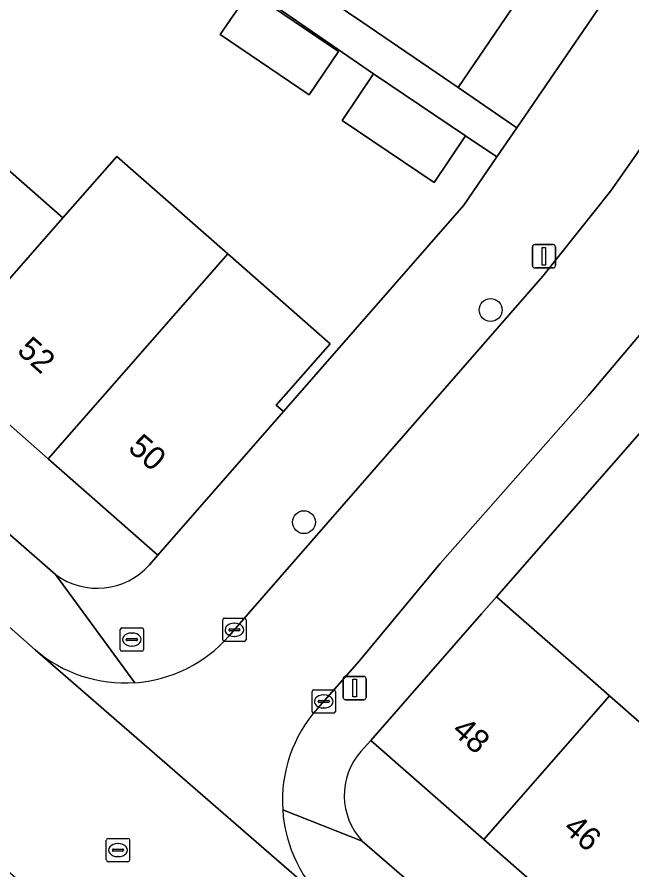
# Model space of a CAD drawing. Extents: x 160023 to 161302, y 384750 to 385707.
# Drawn here: x 160175.13 to 160201.5, y 385239.03 to 385275.59 of the extents above; entities that cross this region are included whole.
import ezdxf

# ---------------------------------------------------------------- set-up
doc = ezdxf.new("R2010")
doc.units = 0
for name, color, linetype in [('IMGEO_Boom', 7, 'Continuous'), ('IMGEO_Brandkraan', 7, 'Continuous'), ('IMGEO_Erf', 7, 'Continuous'), ('IMGEO_Kolk', 7, 'Continuous'), ('IMGEO_Lichtmast', 7, 'Continuous'), ('IMGEO_Muur', 7, 'Continuous'), ('IMGEO_Pand', 7, 'Continuous'), ('IMGEO_Pand_nummerreeks', 7, 'Continuous'), ('IMGEO_Rijbaan_lokaal_gesloten', 7, 'Continuous'), ('IMGEO_Rijbaan_lokaal_open', 7, 'Continuous'), ('IMGEO_Rioolput', 7, 'Continuous'), ('IMGEO_Voetpad_open', 7, 'Continuous')]:
    doc.layers.add(name, color=color, linetype=linetype)

msp = doc.modelspace()

# ---------------------------------------------------------------- linework, layer by layer
at = {"layer": 'IMGEO_Boom'}
for centre in [(160195.443, 385263.03), (160187.438, 385253.935)]:
    msp.add_circle(centre, 0.489, dxfattribs=at)
at = {"layer": 'IMGEO_Brandkraan'}
for p, q in [((160179.558, 385248.475), (160179.558, 385249.327)), ((160179.633, 385249.401), (160180.485, 385249.401)), ((160180.559, 385249.327), (160180.559, 385248.475)), ((160179.86, 385248.944), (160180.258, 385248.944)), ((160180.046, 385249.181), (160180.071, 385249.181)), ((160179.817, 385248.895), (160179.817, 385248.907)), ((160180.255, 385248.858), (160179.857, 385248.858)), ((160180.069, 385248.621), (160180.044, 385248.621)), ((160180.301, 385248.907), (160180.301, 385248.895)), ((160180.485, 385248.401), (160179.633, 385248.401))]:
    msp.add_line(p, q, dxfattribs=at)
for points in [[(160179.558, 385248.475), (160179.558, 385249.327)], [(160179.633, 385249.401), (160180.485, 385249.401)], [(160180.559, 385249.327), (160180.559, 385248.475)], [(160180.485, 385248.401), (160179.633, 385248.401)]]:
    msp.add_lwpolyline(points, dxfattribs=at)
for centre, radius, start, end in [((160179.635, 385249.325), 0.0765, 91.552, 178.448), ((160179.635, 385249.325), 0.0765, 91.552, 178.448), ((160180.483, 385249.325), 0.0765, 1.552, 88.448), ((160180.483, 385249.325), 0.0765, 1.552, 88.448), ((160179.857, 385248.904), 0.0403, 85.8775, 175.7526), ((160180.262, 385248.906), 0.0386, 1.7309, 96.639), ((160179.854, 385248.894), 0.0366, 178.938, 274.7102), ((160180.258, 385248.901), 0.043, 264.8664, 352.4533), ((160179.635, 385248.477), 0.0765, 181.552, 268.448), ((160179.635, 385248.477), 0.0765, 181.552, 268.448), ((160180.483, 385248.477), 0.0765, 271.552, 358.448), ((160180.483, 385248.477), 0.0765, 271.552, 358.448)]:
    msp.add_arc(centre, radius, start, end, dxfattribs=at)
for centre, major_axis, ratio, start_param, end_param in [((160180.045, 385248.901), (-0.387, 0.002), 0.722429, 4.712389, 7.853982), ((160180.07, 385248.901), (-0.39, 0.002), 0.717154, 1.570796, 4.712389)]:
    msp.add_ellipse(centre, major_axis=major_axis, ratio=ratio, start_param=start_param, end_param=end_param, dxfattribs=at)
at = {"layer": 'IMGEO_Erf'}
for points in [[(160221.619, 385307.412), (160218.975, 385309.223), (160215.422, 385303.999), (160211.901, 385298.822), (160208.353, 385293.604), (160204.806, 385288.388), (160201.287, 385283.214), (160197.683, 385277.915), (160194.049, 385272.571), (160196.571, 385270.843)], [(160188.923, 385274.114), (160187.664, 385272.254), (160183.852, 385274.836), (160185.112, 385276.695)]]:
    msp.add_lwpolyline(points, close=True, dxfattribs=at)
for points in [[(160169.496, 385277.611), (160167.531, 385275.372), (160172.239, 385271.243), (160177.101, 385266.977), (160179.411, 385269.609), (160184.17, 385265.434), (160188.556, 385261.586), (160186.247, 385258.954), (160186.568, 385258.673), (160194.296, 385267.521), (160195.714, 385269.592), (160194.363, 385270.502), (160193.017, 385268.502), (160189.071, 385271.16), (160190.417, 385273.159), (160173.571, 385284.757)], [(160180.818, 385252.107), (160181.176, 385252.527), (160176.468, 385256.657), (160171.709, 385260.832), (160166.847, 385265.097), (160162.139, 385269.227), (160157.419, 385273.368), (160162.676, 385279.36)], [(160159.104, 385267.131), (160176.783, 385251.691)], [(160204.526, 385260.826), (160195.692, 385250.733), (160196.529, 385250), (160199.454, 385247.44), (160200.537, 385246.492), (160205.273, 385242.348)], [(160199.882, 385236.187), (160195.147, 385240.332), (160190.301, 385244.573), (160189.875, 385244.109)], [(160189.941, 385240.261), (160210.397, 385222.565), (160223.089, 385212.512)]]:
    msp.add_lwpolyline(points, dxfattribs=at)
for centre, radius, start, end in [((160178.572, 385254.118), 3.015, 233.6111, 318.1614), ((160192.039, 385242.222), 2.872, 138.9073, 223.0579)]:
    msp.add_arc(centre, radius, start, end, dxfattribs=at)
at = {"layer": 'IMGEO_Kolk'}
for p, q in [((160183.954, 385248.894), (160183.954, 385249.746)), ((160184.029, 385249.82), (160184.881, 385249.82)), ((160184.955, 385249.746), (160184.955, 385248.894)), ((160184.213, 385249.314), (160184.213, 385249.326)), ((160184.256, 385249.363), (160184.654, 385249.363)), ((160184.442, 385249.6), (160184.467, 385249.6)), ((160184.697, 385249.326), (160184.697, 385249.314)), ((160184.651, 385249.277), (160184.253, 385249.277)), ((160184.465, 385249.04), (160184.44, 385249.04)), ((160184.881, 385248.82), (160184.029, 385248.82)), ((160187.86, 385246.75), (160188.712, 385246.75)), ((160187.785, 385245.824), (160187.785, 385246.676)), ((160188.273, 385246.53), (160188.298, 385246.53)), ((160188.786, 385246.676), (160188.786, 385245.824)), ((160188.044, 385246.244), (160188.044, 385246.256)), ((160188.482, 385246.207), (160188.084, 385246.207)), ((160188.087, 385246.293), (160188.485, 385246.293)), ((160188.528, 385246.256), (160188.528, 385246.244)), ((160188.712, 385245.75), (160187.86, 385245.75)), ((160188.296, 385245.97), (160188.271, 385245.97))]:
    msp.add_line(p, q, dxfattribs=at)
for points in [[(160183.954, 385248.894), (160183.954, 385249.746)], [(160184.029, 385249.82), (160184.881, 385249.82)], [(160184.955, 385249.746), (160184.955, 385248.894)], [(160184.881, 385248.82), (160184.029, 385248.82)], [(160187.86, 385246.75), (160188.712, 385246.75)], [(160187.785, 385245.824), (160187.785, 385246.676)], [(160188.786, 385246.676), (160188.786, 385245.824)], [(160188.712, 385245.75), (160187.86, 385245.75)]]:
    msp.add_lwpolyline(points, dxfattribs=at)
for centre, radius, start, end in [((160184.031, 385249.744), 0.0765, 91.552, 178.448), ((160184.031, 385249.744), 0.0765, 91.552, 178.448), ((160184.879, 385249.744), 0.0765, 1.552, 88.448), ((160184.879, 385249.744), 0.0765, 1.552, 88.448), ((160184.253, 385249.323), 0.0403, 85.8775, 175.7526), ((160184.25, 385249.313), 0.0366, 178.938, 274.7102), ((160184.654, 385249.32), 0.043, 264.8664, 352.4533), ((160184.658, 385249.325), 0.0386, 1.7309, 96.639), ((160184.031, 385248.896), 0.0765, 181.552, 268.448), ((160184.031, 385248.896), 0.0765, 181.552, 268.448), ((160184.879, 385248.896), 0.0765, 271.552, 358.448), ((160184.879, 385248.896), 0.0765, 271.552, 358.448), ((160187.862, 385246.674), 0.0765, 91.552, 178.448), ((160187.862, 385246.674), 0.0765, 91.552, 178.448), ((160188.71, 385246.674), 0.0765, 1.552, 88.448), ((160188.71, 385246.674), 0.0765, 1.552, 88.448), ((160188.084, 385246.253), 0.0403, 85.8775, 175.7526), ((160188.081, 385246.243), 0.0366, 178.938, 274.7102), ((160188.485, 385246.25), 0.043, 264.8664, 352.4533), ((160188.489, 385246.255), 0.0386, 1.7309, 96.639), ((160187.862, 385245.826), 0.0765, 181.552, 268.448), ((160187.862, 385245.826), 0.0765, 181.552, 268.448), ((160188.71, 385245.826), 0.0765, 271.552, 358.448), ((160188.71, 385245.826), 0.0765, 271.552, 358.448)]:
    msp.add_arc(centre, radius, start, end, dxfattribs=at)
for centre, major_axis, ratio, start_param, end_param in [((160184.441, 385249.32), (-0.387, 0.002), 0.722429, 4.712389, 7.853982), ((160184.466, 385249.32), (-0.39, 0.002), 0.717154, 1.570796, 4.712389), ((160188.272, 385246.25), (-0.387, 0.002), 0.722429, 4.712389, 7.853982), ((160188.297, 385246.25), (-0.39, 0.002), 0.717154, 1.570796, 4.712389)]:
    msp.add_ellipse(centre, major_axis=major_axis, ratio=ratio, start_param=start_param, end_param=end_param, dxfattribs=at)
at = {"layer": 'IMGEO_Lichtmast'}
for p, q in [((160197.334, 385265.833), (160198.124, 385265.833)), ((160198.124, 385265.833), (160197.334, 385265.833)), ((160197.234, 385264.933), (160197.234, 385265.733)), ((160197.234, 385265.733), (160197.234, 385264.933)), ((160198.224, 385265.733), (160198.224, 385264.933)), ((160198.224, 385264.933), (160198.224, 385265.733)), ((160198.124, 385264.833), (160197.334, 385264.833)), ((160197.334, 385264.833), (160198.124, 385264.833)), ((160189.115, 385246.425), (160189.115, 385247.225)), ((160189.115, 385247.225), (160189.115, 385246.425)), ((160189.215, 385247.325), (160190.005, 385247.325)), ((160190.005, 385247.325), (160189.215, 385247.325)), ((160190.105, 385247.225), (160190.105, 385246.425)), ((160190.105, 385246.425), (160190.105, 385247.225)), ((160190.005, 385246.325), (160189.215, 385246.325)), ((160189.215, 385246.325), (160190.005, 385246.325))]:
    msp.add_line(p, q, dxfattribs=at)
for points in [[(160197.654, 385265.708), (160197.804, 385265.708), (160197.804, 385264.958), (160197.654, 385264.958), (160197.654, 385265.708)], [(160189.535, 385247.2), (160189.685, 385247.2), (160189.685, 385246.45), (160189.535, 385246.45), (160189.535, 385247.2)]]:
    msp.add_lwpolyline(points, dxfattribs=at)
for centre, start, end in [((160197.334, 385265.733), 90, 180), ((160197.334, 385265.733), 90, 180), ((160198.124, 385265.733), 0, 90), ((160198.124, 385265.733), 360, 90), ((160197.334, 385264.933), 180, 270), ((160197.334, 385264.933), 180, 270), ((160198.124, 385264.933), 270, 0), ((160198.124, 385264.933), 270, 0), ((160189.215, 385247.225), 90, 180), ((160189.215, 385247.225), 90, 180), ((160190.005, 385247.225), 0, 90), ((160190.005, 385247.225), 360, 90), ((160189.215, 385246.425), 180, 270), ((160189.215, 385246.425), 180, 270), ((160190.005, 385246.425), 270, 0), ((160190.005, 385246.425), 270, 0)]:
    msp.add_arc(centre, 0.1, start, end, dxfattribs=at)
at = {"layer": 'IMGEO_Muur'}
for points in [[(160195.714, 385269.592), (160194.296, 385267.521), (160186.568, 385258.673)], [(160204.526, 385260.826), (160195.692, 385250.733)]]:
    msp.add_lwpolyline(points, dxfattribs=at)
at = {"layer": 'IMGEO_Pand'}
for points in [[(160197.683, 385277.915), (160191.051, 385282.425), (160188.342, 385284.267), (160184.707, 385278.922), (160187.417, 385277.081), (160189.916, 385275.383), (160194.049, 385272.571)], [(160188.923, 385274.114), (160185.112, 385276.695), (160183.852, 385274.836), (160187.664, 385272.254)], [(160194.363, 385270.502), (160190.417, 385273.159), (160189.071, 385271.16), (160193.017, 385268.502)], [(160166.847, 385265.097), (160171.709, 385260.832), (160177.101, 385266.977), (160172.239, 385271.243)], [(160184.17, 385265.434), (160179.411, 385269.609), (160177.101, 385266.977), (160171.709, 385260.832), (160176.468, 385256.657)], [(160186.568, 385258.673), (160186.247, 385258.954), (160188.556, 385261.586), (160184.17, 385265.434), (160176.468, 385256.657), (160181.176, 385252.527)], [(160195.051, 385250), (160190.301, 385244.573), (160195.147, 385240.332), (160200.537, 385246.492), (160199.454, 385247.44), (160196.529, 385250), (160195.692, 385250.733)], [(160195.147, 385240.332), (160199.882, 385236.187), (160205.273, 385242.348), (160200.537, 385246.492)]]:
    msp.add_lwpolyline(points, close=True, dxfattribs=at)
at = {"layer": 'IMGEO_Rijbaan_lokaal_gesloten'}
msp.add_lwpolyline([(160201.656, 385215.712), (160206.637, 385221.839), (160202.411, 385225.421), (160198.24, 385229.032), (160193.527, 385233.12), (160188.548, 385237.492), (160175.917, 385248.467), (160174.16, 385250), (160166.952, 385256.288), (160161.735, 385250.3), (160162.08, 385250), (160173.333, 385240.195), (160191.374, 385224.407), (160193.713, 385222.293), (160198.237, 385218.491)], close=True, dxfattribs=at)
at = {"layer": 'IMGEO_Rijbaan_lokaal_open'}
for points in [[(160244.13, 385331.418), (160241.887, 385328.157), (160231.347, 385312.838), (160210.266, 385282.015), (160206.863, 385277.053), (160202.405, 385270.714), (160200.597, 385268.144), (160197.686, 385264.476), (160185.049, 385250), (160184.219, 385249.049)], [(160188.015, 385245.946), (160189.808, 385247.973), (160193.279, 385252.157), (160199.637, 385259.362), (160203.147, 385263.504), (160205.272, 385266.358), (160214.696, 385280.059), (160224.713, 385294.715)], [(160175.917, 385248.467), (160188.548, 385237.492)]]:
    msp.add_lwpolyline(points, dxfattribs=at)
for centre, radius, start, end in [((160179.773, 385252.963), 5.924, 274.0107, 318.641), ((160179.772, 385252.959), 5.919, 229.3614, 274.0184), ((160192.495, 385241.984), 5.981, 138.5087, 183.6022), ((160192.494, 385241.985), 5.98, 183.6161, 228.7094)]:
    msp.add_arc(centre, radius, start, end, dxfattribs=at)
at = {"layer": 'IMGEO_Rioolput'}
for p, q in [((160178.963, 385239.452), (160178.963, 385240.304)), ((160179.038, 385240.378), (160179.89, 385240.378)), ((160179.964, 385240.304), (160179.964, 385239.452)), ((160179.222, 385239.872), (160179.222, 385239.884)), ((160179.66, 385239.835), (160179.262, 385239.835)), ((160179.265, 385239.921), (160179.663, 385239.921)), ((160179.451, 385240.158), (160179.476, 385240.158)), ((160179.706, 385239.884), (160179.706, 385239.872)), ((160179.474, 385239.598), (160179.449, 385239.598)), ((160179.89, 385239.378), (160179.038, 385239.378))]:
    msp.add_line(p, q, dxfattribs=at)
for points in [[(160178.963, 385239.452), (160178.963, 385240.304)], [(160179.038, 385240.378), (160179.89, 385240.378)], [(160179.964, 385240.304), (160179.964, 385239.452)], [(160179.89, 385239.378), (160179.038, 385239.378)]]:
    msp.add_lwpolyline(points, dxfattribs=at)
for centre, radius, start, end in [((160179.04, 385240.302), 0.0765, 91.552, 178.448), ((160179.04, 385240.302), 0.0765, 91.552, 178.448), ((160179.888, 385240.302), 0.0765, 1.552, 88.448), ((160179.888, 385240.302), 0.0765, 1.552, 88.448), ((160179.262, 385239.881), 0.0403, 85.8775, 175.7526), ((160179.259, 385239.871), 0.0366, 178.938, 274.7102), ((160179.663, 385239.878), 0.043, 264.8664, 352.4533), ((160179.667, 385239.883), 0.0386, 1.7309, 96.639), ((160179.04, 385239.454), 0.0765, 181.552, 268.448), ((160179.04, 385239.454), 0.0765, 181.552, 268.448), ((160179.888, 385239.454), 0.0765, 271.552, 358.448), ((160179.888, 385239.454), 0.0765, 271.552, 358.448)]:
    msp.add_arc(centre, radius, start, end, dxfattribs=at)
for centre, major_axis, ratio, start_param, end_param in [((160179.45, 385239.878), (-0.387, 0.002), 0.722429, 4.712389, 7.853982), ((160179.475, 385239.878), (-0.39, 0.002), 0.717154, 1.570796, 4.712389)]:
    msp.add_ellipse(centre, major_axis=major_axis, ratio=ratio, start_param=start_param, end_param=end_param, dxfattribs=at)
at = {"layer": 'IMGEO_Voetpad_open'}
for points in [[(160241.887, 385328.157), (160244.13, 385331.418), (160236.144, 385332.974), (160232.498, 385327.657), (160231.862, 385328.093), (160230.884, 385326.666), (160231.079, 385326.532), (160233.506, 385324.768), (160222.754, 385309.07), (160221.619, 385307.412), (160196.571, 385270.843), (160195.714, 385269.592), (160194.296, 385267.521), (160186.568, 385258.673), (160181.176, 385252.527), (160180.818, 385252.107)], [(160204.526, 385260.826), (160206.133, 385262.557), (160207.298, 385264.255), (160232.322, 385300.723), (160233.168, 385301.956), (160244.96, 385319.14), (160248.653, 385324.526), (160246.413, 385326.062), (160240.26, 385317.233), (160236.548, 385311.938), (160224.713, 385294.715), (160214.696, 385280.059), (160205.272, 385266.358), (160203.147, 385263.504), (160199.637, 385259.362), (160193.279, 385252.157), (160189.808, 385247.973), (160188.015, 385245.946)], [(160184.219, 385249.049), (160185.049, 385250), (160197.686, 385264.476), (160200.597, 385268.144), (160202.405, 385270.714)], [(160180.187, 385247.054), (160176.783, 385251.691), (160159.104, 385267.131)], [(160157.565, 385264.477), (160164.321, 385258.583), (160166.952, 385256.288), (160174.16, 385250), (160175.917, 385248.467)], [(160189.875, 385244.109), (160190.301, 385244.573), (160195.051, 385250), (160195.692, 385250.733), (160204.526, 385260.826)], [(160176.783, 385251.691), (160180.187, 385247.054)], [(160189.941, 385240.261), (160186.526, 385241.608)], [(160186.526, 385241.608), (160189.941, 385240.261)], [(160224.863, 385209.631), (160223.089, 385212.512), (160210.397, 385222.565), (160189.941, 385240.261)]]:
    msp.add_lwpolyline(points, dxfattribs=at)
msp.add_lwpolyline([(160189.916, 385275.383), (160187.417, 385277.081), (160184.707, 385278.922), (160178.329, 385283.256), (160184.707, 385293.425), (160183.158, 385294.204), (160182.983, 385293.857), (160177.261, 385284.188), (160174.229, 385286.22), (160173.331, 385284.924), (160173.571, 385284.757), (160190.417, 385273.159), (160194.363, 385270.502), (160195.714, 385269.592), (160196.571, 385270.843), (160194.049, 385272.571)], close=True, dxfattribs=at)
for centre, radius, start, end in [((160178.572, 385254.118), 3.015, 233.6111, 318.1614), ((160179.773, 385252.963), 5.924, 274.0107, 318.641), ((160179.772, 385252.959), 5.919, 229.3614, 274.0184), ((160192.495, 385241.984), 5.981, 138.5087, 183.6022), ((160192.039, 385242.222), 2.872, 138.9073, 223.0579), ((160192.494, 385241.985), 5.98, 183.6161, 228.7094)]:
    msp.add_arc(centre, radius, start, end, dxfattribs=at)

# ---------------------------------------------------------------- texts
at = {"layer": 'IMGEO_Pand_nummerreeks'}
for s, rotation, p in [('52', 318.7413, (160175.087, 385261.221)), ('50', 318.7413, (160179.844, 385257.049)), ('48', 318.8076, (160193.731, 385244.919)), ('46', 318.8076, (160198.51, 385240.738))]:
    msp.add_text(s, height=1, rotation=rotation, dxfattribs=at).set_placement(p)

doc.saveas('drawing.dxf')
